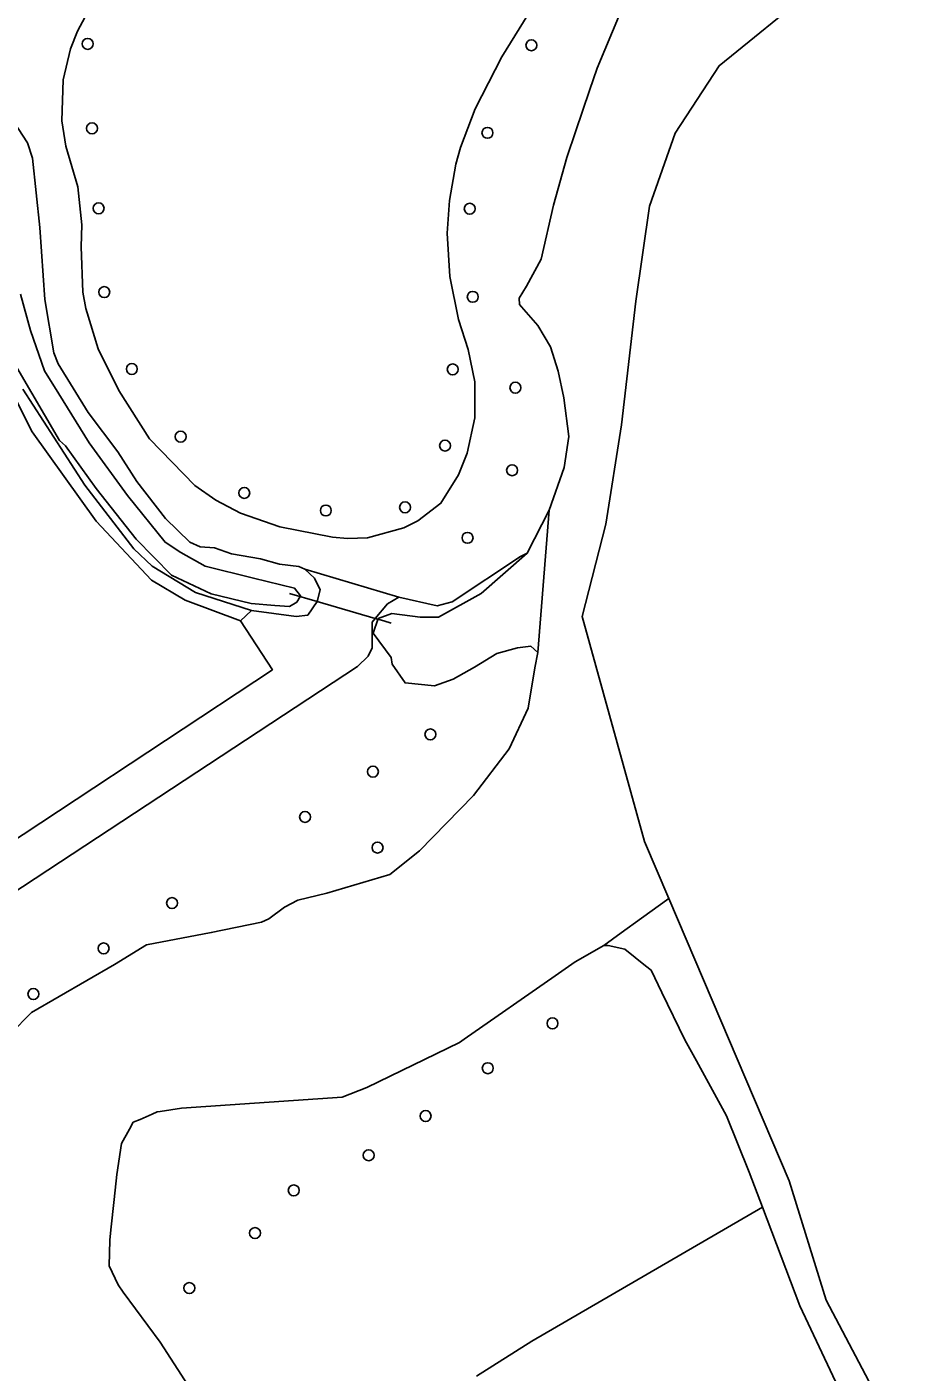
# Model space of a CAD drawing. Extents: x 162026 to 163502, y 387295 to 388169.
# Drawn here: x 163326 to 163403.8, y 387614.5 to 387734.6 of the extents above; entities that cross this region are included whole.
import ezdxf

# ---------------------------------------------------------------- set-up
doc = ezdxf.new("R2010")
doc.units = 0
for name, color, linetype in [('IMGEO_Boom', 7, 'Continuous'), ('IMGEO_Duiker', 7, 'Continuous'), ('IMGEO_Grasland_agrarisch', 7, 'Continuous'), ('IMGEO_Grasland_overig', 7, 'Continuous'), ('IMGEO_Groenvoorziening', 7, 'Continuous'), ('IMGEO_Hek', 7, 'Continuous'), ('IMGEO_Loofbos', 7, 'Continuous'), ('IMGEO_Oever', 7, 'Continuous'), ('IMGEO_Rivier', 7, 'Continuous'), ('IMGEO_Sloot', 7, 'Continuous'), ('IMGEO_Waterloop', 7, 'Continuous')]:
    doc.layers.add(name, color=color, linetype=linetype)

msp = doc.modelspace()

# ---------------------------------------------------------------- linework, layer by layer
at = {"layer": 'IMGEO_Boom'}
for centre in [(163331.47, 387733.05), (163371.06, 387732.93), (163331.86, 387725.51), (163367.14, 387725.11), (163332.44, 387718.37), (163365.56, 387718.33), (163332.95, 387710.89), (163365.83, 387710.47), (163335.41, 387704.03), (163364.04, 387703.99), (163369.63, 387702.36), (163339.77, 387697.99), (163363.36, 387697.19), (163369.34, 387694.99), (163345.44, 387692.97), (163359.79, 387691.68), (163352.72, 387691.4), (163365.36, 387688.96), (163362.05, 387671.41), (163356.92, 387668.09), (163350.87, 387664.05), (163357.33, 387661.31), (163339, 387656.36), (163332.89, 387652.31), (163326.63, 387648.24), (163372.94, 387645.62), (163367.17, 387641.62), (163361.62, 387637.35), (163356.54, 387633.85), (163349.86, 387630.71), (163346.4, 387626.9), (163340.54, 387621.99)]:
    msp.add_circle(centre, 0.489, dxfattribs=at)
at = {"layer": 'IMGEO_Duiker'}
msp.add_lwpolyline([(163349.47, 387683.99), (163351.96, 387683.27), (163357.13, 387681.76), (163357.88, 387681.54), (163358.54, 387681.35)], dxfattribs=at)
at = {"layer": 'IMGEO_Grasland_agrarisch'}
msp.add_lwpolyline([(163400.67, 387608.43), (163395.01, 387620.41), (163391.67, 387629.21), (163371.1, 387617.26), (163366.15, 387614.14)], dxfattribs=at)
at = {"layer": 'IMGEO_Grasland_overig'}
for points in [[(163271.57, 387626.72), (163347.96, 387677.19), (163345.1, 387681.56), (163340.18, 387683.41), (163337.16, 387685.19), (163332.22, 387690.46), (163326.52, 387698.42), (163324.39, 387702.67)], [(163282.52, 387629.44), (163355.54, 387677.48), (163356.51, 387678.4), (163356.86, 387679.13), (163356.86, 387681.43), (163357.13, 387681.76), (163358.21, 387683.06), (163359.23, 387683.65), (163350.84, 387686.15), (163351.71, 387685.37), (163352.21, 387684.32), (163351.96, 387683.27), (163351.1, 387682.06), (163350.08, 387681.94), (163346.09, 387682.47), (163345.1, 387681.56), (163347.96, 387677.19), (163271.57, 387626.72)]]:
    msp.add_lwpolyline(points, dxfattribs=at)
at = {"layer": 'IMGEO_Groenvoorziening'}
for points in [[(163324.45, 387726.78), (163326.11, 387724.22), (163326.54, 387722.86), (163327.19, 387716.65), (163327.64, 387710.23), (163328.46, 387705.48), (163328.85, 387704.5), (163331.51, 387700.14), (163334.15, 387696.64), (163335.86, 387693.99), (163338.4, 387690.67), (163340.58, 387688.57), (163341.52, 387688.16), (163342.79, 387688.08), (163344.29, 387687.52), (163346.88, 387687.09), (163348.58, 387686.6), (163350.31, 387686.39), (163350.84, 387686.15), (163359.23, 387683.65), (163362.64, 387682.9), (163363.98, 387683.25), (163370.09, 387687.3), (163370.69, 387687.6), (163372.64, 387691.42), (163373.98, 387695.24), (163374.41, 387698.01), (163373.96, 387701.47), (163373.44, 387703.85), (163372.75, 387706.01), (163371.64, 387707.91), (163370.18, 387709.59), (163370, 387709.78), (163369.97, 387710.35), (163370.63, 387711.42), (163371.94, 387713.82), (163373.04, 387718.64), (163374.22, 387722.91), (163375.02, 387725.28), (163376.25, 387728.89), (163376.92, 387730.88), (163380.21, 387738.73)], [(163331.68, 387736.29), (163330.55, 387734.19), (163329.93, 387732.61), (163329.29, 387729.85), (163329.17, 387726.17), (163329.52, 387723.92), (163330.6, 387720.29), (163330.96, 387716.9), (163330.88, 387714.92), (163331.04, 387710.88), (163331.31, 387709.43), (163332.4, 387705.83), (163334.25, 387702.1), (163336.99, 387697.79), (163341.02, 387693.62), (163342.91, 387692.31), (163345.1, 387691.16), (163348.61, 387689.95), (163353.31, 387689.03), (163354.65, 387688.9), (163356.44, 387688.97), (163359.67, 387689.84), (163360.93, 387690.48), (163362.98, 387692.04), (163364.54, 387694.58), (163365.33, 387696.53), (163366, 387699.67), (163366.01, 387702.89), (163365.43, 387705.78), (163364.55, 387708.45), (163363.78, 387712.29), (163363.55, 387716.16), (163363.74, 387719.07), (163364.31, 387722.3), (163364.72, 387723.81), (163366.03, 387727.24), (163368.42, 387731.89), (163371.12, 387736.28)], [(163371.12, 387736.28), (163368.42, 387731.89), (163366.03, 387727.24), (163364.72, 387723.81), (163364.31, 387722.3), (163363.74, 387719.07), (163363.55, 387716.16), (163363.78, 387712.29), (163364.55, 387708.45), (163365.43, 387705.78), (163366.01, 387702.89), (163366, 387699.67), (163365.33, 387696.53), (163364.54, 387694.58), (163362.98, 387692.04), (163360.93, 387690.48), (163359.67, 387689.84), (163356.44, 387688.97), (163354.65, 387688.9), (163353.31, 387689.03), (163348.61, 387689.95), (163345.1, 387691.16), (163342.91, 387692.31), (163341.02, 387693.62), (163336.99, 387697.79), (163334.25, 387702.1), (163332.4, 387705.83), (163331.31, 387709.43), (163331.04, 387710.88), (163330.88, 387714.92), (163330.96, 387716.9), (163330.6, 387720.29), (163329.52, 387723.92), (163329.17, 387726.17), (163329.29, 387729.85), (163329.93, 387732.61), (163330.55, 387734.19), (163331.68, 387736.29)], [(163324.39, 387702.67), (163326.52, 387698.42), (163332.22, 387690.46), (163337.16, 387685.19), (163340.18, 387683.41), (163345.1, 387681.56), (163346.09, 387682.47), (163341.09, 387684.09), (163337.21, 387686.44), (163335.6, 387687.99), (163331.23, 387693.66), (163325.68, 387702.22)]]:
    msp.add_lwpolyline(points, dxfattribs=at)
at = {"layer": 'IMGEO_Hek'}
for points in [[(163371.12, 387736.28), (163368.42, 387731.89), (163366.03, 387727.24), (163364.72, 387723.81), (163364.31, 387722.3), (163363.74, 387719.07), (163363.55, 387716.16), (163363.78, 387712.29), (163364.55, 387708.45), (163365.43, 387705.78), (163366.01, 387702.89), (163366, 387699.67), (163365.33, 387696.53), (163364.54, 387694.58), (163362.98, 387692.04), (163360.93, 387690.48), (163359.67, 387689.84), (163356.44, 387688.97), (163354.65, 387688.9), (163353.31, 387689.03), (163348.61, 387689.95), (163345.1, 387691.16), (163342.91, 387692.31), (163341.02, 387693.62), (163336.99, 387697.79), (163334.25, 387702.1), (163332.4, 387705.83), (163331.31, 387709.43), (163331.04, 387710.88), (163330.88, 387714.92), (163330.96, 387716.9), (163330.6, 387720.29), (163329.52, 387723.92), (163329.17, 387726.17), (163329.29, 387729.85), (163329.93, 387732.61), (163330.55, 387734.19), (163331.68, 387736.29)], [(163324.39, 387702.67), (163326.52, 387698.42), (163332.22, 387690.46), (163337.16, 387685.19), (163340.18, 387683.41), (163345.1, 387681.56)], [(163345.1, 387681.56), (163347.96, 387677.19)]]:
    msp.add_lwpolyline(points, dxfattribs=at)
at = {"layer": 'IMGEO_Loofbos'}
for points in [[(163324.58, 387644.69), (163326.45, 387646.6), (163333.85, 387650.89), (163336.73, 387652.63), (163342.49, 387653.72), (163346.97, 387654.64), (163347.62, 387654.94), (163349.04, 387655.98), (163350.21, 387656.63), (163352.82, 387657.23), (163358.44, 387658.91), (163361.08, 387661.01), (163365.89, 387665.95), (163369.07, 387670.14), (163370.78, 387673.76), (163371.38, 387677.35), (163371.62, 387678.73), (163371, 387679.3), (163369.83, 387679.14), (163367.97, 387678.62), (163365.99, 387677.4), (163364.08, 387676.34), (163362.4, 387675.74), (163359.79, 387676.01), (163358.65, 387677.67), (163358.54, 387678.27), (163356.94, 387680.45), (163357.4, 387681.75), (163358.6, 387682.21), (163361.12, 387681.89), (163362.76, 387681.89), (163366.59, 387683.98), (163370.69, 387687.6), (163370.09, 387687.3), (163363.98, 387683.25), (163362.64, 387682.9), (163359.23, 387683.65), (163358.21, 387683.06), (163357.13, 387681.76), (163356.86, 387681.43), (163356.86, 387679.13), (163356.51, 387678.4), (163355.54, 387677.48), (163282.52, 387629.44)], [(163366.15, 387614.14), (163371.1, 387617.26), (163391.67, 387629.21), (163390.49, 387632.33), (163388.46, 387637.37), (163385.79, 387642.27), (163384.76, 387644.16), (163382.71, 387648.39), (163381.75, 387650.36), (163381.24, 387650.77), (163379.4, 387652.24), (163377.9, 387652.57), (163377.52, 387652.57), (163374.95, 387651.1), (163373.19, 387649.87), (163365.05, 387644.21), (163364.63, 387643.91), (163356.37, 387639.9), (163354.17, 387639.03), (163339.83, 387638.04), (163337.95, 387637.75), (163337.68, 387637.71), (163337.22, 387637.51), (163336.15, 387637.05), (163335.54, 387636.79), (163335.19, 387636.17), (163334.48, 387634.91), (163334.07, 387632.14), (163333.83, 387629.89), (163333.54, 387627.19), (163333.44, 387626.26), (163333.39, 387623.98), (163334.18, 387622.27), (163334.65, 387621.62), (163337.93, 387617.18), (163340.45, 387613.3)]]:
    msp.add_lwpolyline(points, dxfattribs=at)
at = {"layer": 'IMGEO_Oever'}
for points in [[(163325.68, 387702.22), (163331.23, 387693.66), (163335.6, 387687.99), (163337.21, 387686.44), (163341.09, 387684.09), (163346.09, 387682.47), (163350.08, 387681.94), (163351.1, 387682.06), (163351.96, 387683.27), (163352.21, 387684.32), (163351.71, 387685.37), (163350.84, 387686.15), (163350.31, 387686.39), (163348.58, 387686.6), (163346.88, 387687.09), (163344.29, 387687.52), (163342.79, 387688.08), (163341.52, 387688.16), (163340.58, 387688.57), (163338.4, 387690.67), (163335.86, 387693.99), (163334.15, 387696.64), (163331.51, 387700.14), (163328.85, 387704.5), (163328.46, 387705.48), (163327.64, 387710.23), (163327.19, 387716.65), (163326.54, 387722.86), (163326.11, 387724.22), (163324.45, 387726.78)], [(163325.49, 387710.7), (163326.36, 387707.48), (163327.63, 387703.87), (163328.91, 387701.8), (163331.59, 387697.45), (163335.01, 387692.73), (163338.37, 387688.56), (163339.78, 387687.64), (163341.94, 387686.44), (163346.27, 387685.36), (163349.93, 387684.46), (163350.46, 387683.78), (163350.43, 387683.71), (163350.14, 387683.23), (163349.49, 387682.83), (163348.16, 387682.93), (163346.06, 387683.1), (163342.49, 387683.95), (163338.96, 387685.62), (163335.8, 387688.83), (163332.24, 387693.35), (163329.49, 387697.18), (163328.97, 387697.64), (163325.14, 387704.16)]]:
    msp.add_lwpolyline(points, dxfattribs=at)
at = {"layer": 'IMGEO_Rivier'}
for points in [[(163380.21, 387738.73), (163376.92, 387730.88), (163376.25, 387728.89), (163375.02, 387725.28), (163374.22, 387722.91), (163373.04, 387718.64), (163371.94, 387713.82), (163370.63, 387711.42), (163369.97, 387710.35), (163370, 387709.78), (163370.18, 387709.59), (163371.64, 387707.91), (163372.75, 387706.01), (163373.44, 387703.85), (163373.96, 387701.47), (163374.41, 387698.01), (163373.98, 387695.24), (163372.64, 387691.42), (163371.62, 387678.73), (163371.38, 387677.35), (163370.78, 387673.76), (163369.07, 387670.14), (163365.89, 387665.95), (163361.08, 387661.01), (163358.44, 387658.91), (163352.82, 387657.23), (163350.21, 387656.63), (163349.04, 387655.98), (163347.62, 387654.94), (163346.97, 387654.64), (163342.49, 387653.72), (163336.73, 387652.63), (163333.85, 387650.89), (163326.45, 387646.6), (163324.58, 387644.69)], [(163340.45, 387613.3), (163337.93, 387617.18), (163334.65, 387621.62), (163334.18, 387622.27), (163333.39, 387623.98), (163333.44, 387626.26), (163333.54, 387627.19), (163333.83, 387629.89), (163334.07, 387632.14), (163334.48, 387634.91), (163335.19, 387636.17), (163335.54, 387636.79), (163336.15, 387637.05), (163337.22, 387637.51), (163337.68, 387637.71), (163337.95, 387637.75), (163339.83, 387638.04), (163354.17, 387639.03), (163356.37, 387639.9), (163364.63, 387643.91), (163365.05, 387644.21), (163373.19, 387649.87), (163374.95, 387651.1), (163377.52, 387652.57), (163379.07, 387653.69), (163380.89, 387655), (163383.31, 387656.76), (163381.14, 387661.84), (163375.58, 387681.95), (163377.71, 387690.18), (163379.1, 387699.04), (163380.38, 387710.09), (163381.61, 387718.55), (163383.9, 387725.08), (163387.82, 387731.1), (163396.18, 387737.9)]]:
    msp.add_lwpolyline(points, dxfattribs=at)
msp.add_lwpolyline([(163371.62, 387678.73), (163372.64, 387691.42), (163370.69, 387687.6), (163366.59, 387683.98), (163362.76, 387681.89), (163361.12, 387681.89), (163358.6, 387682.21), (163357.4, 387681.75), (163356.94, 387680.45), (163358.54, 387678.27), (163358.65, 387677.67), (163359.79, 387676.01), (163362.4, 387675.74), (163364.08, 387676.34), (163365.99, 387677.4), (163367.97, 387678.62), (163369.83, 387679.14), (163371, 387679.3)], close=True, dxfattribs=at)
at = {"layer": 'IMGEO_Sloot'}
msp.add_lwpolyline([(163403.77, 387608.71), (163397.35, 387620.92), (163394.05, 387631.57), (163383.31, 387656.76), (163380.89, 387655), (163379.07, 387653.69), (163377.52, 387652.57), (163377.9, 387652.57), (163379.4, 387652.24), (163381.24, 387650.77), (163381.75, 387650.36), (163382.71, 387648.39), (163384.76, 387644.16), (163385.79, 387642.27), (163388.46, 387637.37), (163390.49, 387632.33), (163391.67, 387629.21), (163395.01, 387620.41), (163400.67, 387608.43)], dxfattribs=at)
at = {"layer": 'IMGEO_Waterloop'}
msp.add_lwpolyline([(163325.14, 387704.16), (163328.97, 387697.64), (163329.49, 387697.18), (163332.24, 387693.35), (163335.8, 387688.83), (163338.96, 387685.62), (163342.49, 387683.95), (163346.06, 387683.1), (163348.16, 387682.93), (163349.49, 387682.83), (163350.14, 387683.23), (163350.43, 387683.71), (163350.46, 387683.78), (163349.93, 387684.46), (163346.27, 387685.36), (163341.94, 387686.44), (163339.78, 387687.64), (163338.37, 387688.56), (163335.01, 387692.73), (163331.59, 387697.45), (163328.91, 387701.8), (163327.63, 387703.87), (163326.36, 387707.48), (163325.49, 387710.7)], dxfattribs=at)

doc.saveas('drawing.dxf')
